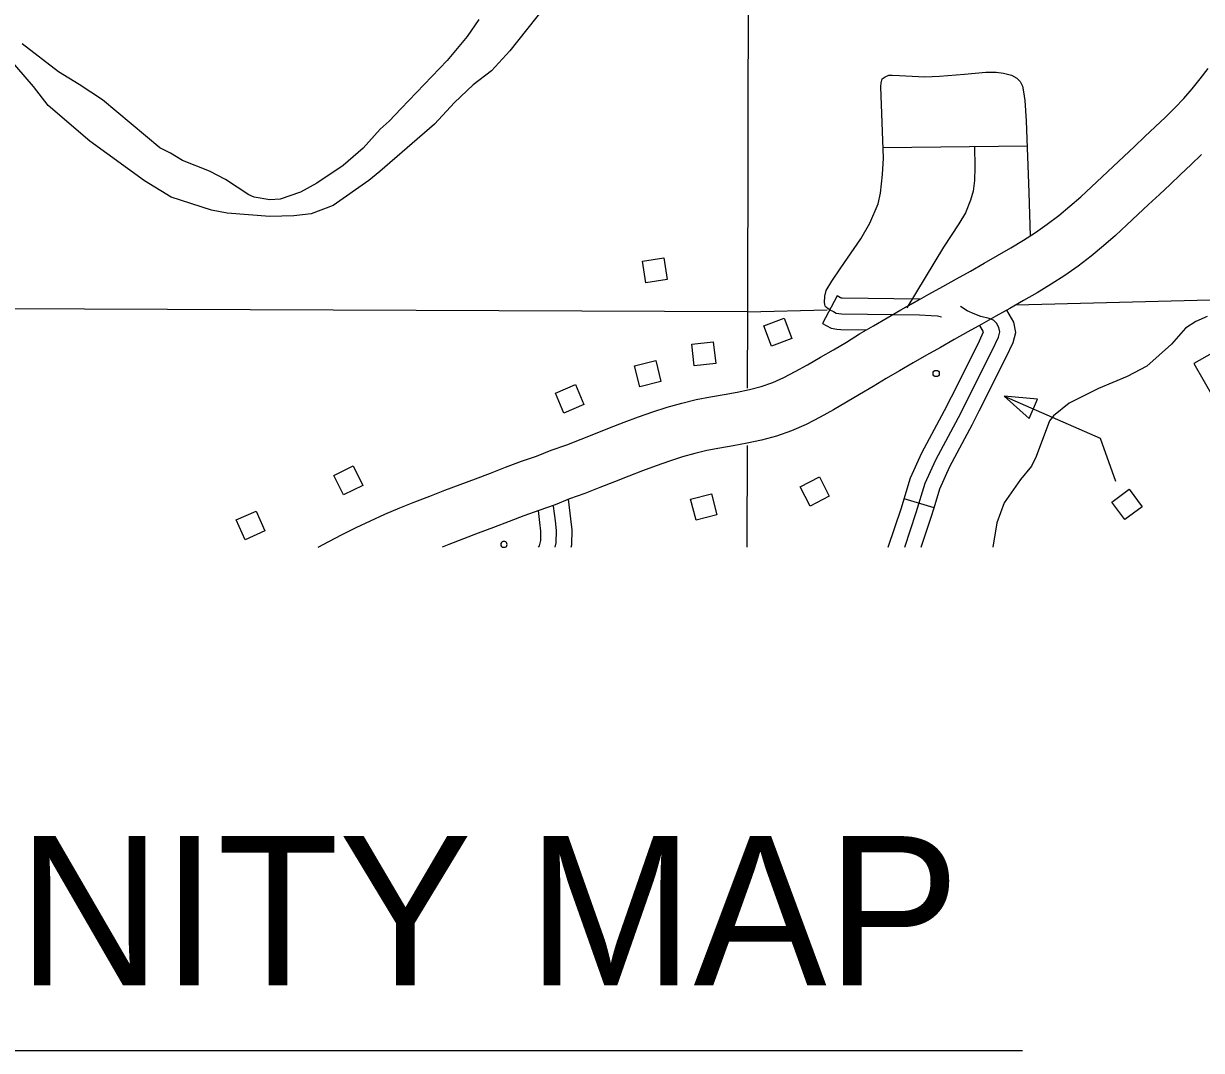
# Model space of a CAD drawing. Extents: x 1370130 to 1380143, y 377636 to 380256.
# Drawn here: x 1377311.5 to 1377470.1, y 378762.9 to 378901.1 of the extents above; entities that cross this region are included whole.
import ezdxf

# ---------------------------------------------------------------- set-up
doc = ezdxf.new("R2010")
doc.units = 0
for name, color, linetype in [('Level 10', 7, 'Continuous'), ('Level 31', 7, 'Continuous'), ('Level 33', 7, 'Continuous'), ('Level 35', 7, 'Continuous'), ('Level 45', 7, 'Continuous'), ('Level 5', 7, 'Continuous'), ('Level 56', 7, 'Continuous'), ('Level 6', 7, 'Continuous'), ('R_Draft', 7, 'Continuous')]:
    doc.layers.add(name, color=color, linetype=linetype)

msp = doc.modelspace()

# ---------------------------------------------------------------- linework, layer by layer
at = {"layer": 'Level 10'}
for points in [[(1377351.19, 378830.61), (1377352.59, 378831.35), (1377354.42, 378832.3), (1377356.29, 378833.24), (1377358.2, 378834.15), (1377360.15, 378835.02), (1377362.17, 378835.88), (1377364.19, 378836.69), (1377366.19, 378837.47), (1377368.21, 378838.26), (1377370.27, 378839.05), (1377372.34, 378839.8), (1377374.36, 378840.56), (1377376.41, 378841.37), (1377378.56, 378842.15), (1377380.58, 378842.84), (1377382.54, 378843.67), (1377384.67, 378844.39), (1377386.56, 378845.13), (1377388.5, 378845.89), (1377390.41, 378846.65), (1377392.35, 378847.42), (1377394.31, 378848.14), (1377396.23, 378848.81), (1377398.15, 378849.44), (1377400.11, 378850), (1377402.07, 378850.46), (1377403.99, 378850.82), (1377405.83, 378851.14), (1377407.58, 378851.45), (1377409.24, 378851.81), (1377410.83, 378852.24), (1377412.37, 378852.77), (1377413.86, 378853.42), (1377415.41, 378854.23), (1377417.07, 378855.16), (1377418.78, 378856.15), (1377420.54, 378857.18), (1377422.29, 378858.2), (1377424.04, 378859.3), (1377425.93, 378860.39), (1377427.77, 378861.46), (1377429.63, 378862.53), (1377431.49, 378863.58), (1377433.37, 378864.64), (1377435.27, 378865.69), (1377437.13, 378866.72), (1377438.98, 378867.76), (1377440.82, 378868.81), (1377442.65, 378869.86), (1377444.43, 378870.88), (1377446.13, 378871.91), (1377447.76, 378872.97), (1377449.34, 378874.09), (1377450.89, 378875.26), (1377452.38, 378876.49), (1377453.83, 378877.77), (1377455.28, 378879.09), (1377456.73, 378880.46), (1377458.19, 378881.83), (1377459.64, 378883.2), (1377461.08, 378884.54), (1377462.49, 378885.87), (1377463.88, 378887.18), (1377465.23, 378888.47), (1377466.52, 378889.73), (1377467.71, 378890.99), (1377468.85, 378892.3), (1377469.94, 378893.66), (1377471, 378895.05)], [(1377470.1, 378883.44), (1377468.7, 378882.1), (1377467.29, 378880.77), (1377465.87, 378879.43), (1377464.43, 378878.09), (1377462.98, 378876.73), (1377461.52, 378875.36), (1377460.05, 378873.97), (1377458.51, 378872.56), (1377456.91, 378871.15), (1377455.23, 378869.77), (1377453.48, 378868.44), (1377451.69, 378867.18), (1377449.85, 378865.98), (1377447.99, 378864.85), (1377446.13, 378863.78), (1377444.28, 378862.73), (1377442.43, 378861.67), (1377440.54, 378860.61), (1377438.65, 378859.56), (1377436.79, 378858.53), (1377434.94, 378857.49), (1377433.09, 378856.44), (1377431.26, 378855.39), (1377429.43, 378854.33), (1377427.66, 378853.31), (1377425.91, 378852.21), (1377424.07, 378851.14), (1377422.3, 378850.1), (1377420.53, 378849.08), (1377418.75, 378848.08), (1377416.89, 378847.1), (1377414.91, 378846.24), (1377412.88, 378845.55), (1377410.88, 378845), (1377408.92, 378844.58), (1377407.04, 378844.25), (1377405.24, 378843.94), (1377403.52, 378843.61), (1377401.87, 378843.22), (1377400.2, 378842.75), (1377398.47, 378842.18), (1377396.67, 378841.55), (1377394.85, 378840.88), (1377392.99, 378840.14), (1377391.07, 378839.38), (1377389.11, 378838.62), (1377387.07, 378837.81), (1377385.03, 378837.12), (1377383.08, 378836.3), (1377380.9, 378835.55), (1377378.88, 378834.82), (1377376.87, 378834.03), (1377374.78, 378833.24), (1377372.71, 378832.49), (1377370.73, 378831.73), (1377368.74, 378830.95), (1377367.87, 378830.61)]]:
    msp.add_lwpolyline(points, dxfattribs=at)
at = {"layer": 'Level 31'}
for p in [(1377421.03, 378864.41), (1377419.08, 378860.69)]:
    msp.add_line(p, (1377419.08, 378860.69), dxfattribs=at)
for points in [[(1377425, 378859.86), (1377425.93, 378860.39), (1377427.77, 378861.46), (1377429.63, 378862.53), (1377432.18, 378863.97), (1377421.72, 378864.1), (1377421.61, 378864.11), (1377421.49, 378864.16), (1377421.03, 378864.41)], [(1377420.06, 378862.55), (1377420.54, 378862.3), (1377420.93, 378862.1), (1377421.29, 378862.03), (1377421.62, 378862), (1377432.13, 378861.87), (1377433.71, 378861.8), (1377434.57, 378861.74), (1377435.08, 378861.59)], [(1377419.08, 378860.69), (1377419.58, 378860.43), (1377420.24, 378860.09), (1377421, 378859.94), (1377421.52, 378859.9), (1377425, 378859.86)]]:
    msp.add_lwpolyline(points, dxfattribs=at)
at = {"layer": 'Level 33'}
for points in [[(1377420.06, 378862.55), (1377419.85, 378862.66), (1377419.6, 378862.84), (1377419.45, 378863.05), (1377419.37, 378863.3), (1377419.35, 378863.54), (1377419.39, 378864.37), (1377419.55, 378865.16), (1377420.31, 378866.4), (1377421.52, 378868.21), (1377424.22, 378872.12), (1377425.43, 378874.23), (1377426.58, 378876.83), (1377426.88, 378878.24), (1377427.17, 378880.78), (1377427.27, 378882.95), (1377426.91, 378892.55), (1377426.96, 378893.1), (1377427.12, 378893.62), (1377427.52, 378893.92), (1377428.01, 378894.12), (1377428.44, 378894.15), (1377429.46, 378894.08), (1377432.84, 378893.92), (1377434.81, 378893.99), (1377438.19, 378894.28), (1377441.05, 378894.54), (1377442.47, 378894.54), (1377443.45, 378894.38), (1377444.5, 378894.12), (1377445.23, 378893.72), (1377445.69, 378893.26), (1377445.98, 378892.67), (1377446.15, 378891.91), (1377446.31, 378890.73), (1377446.51, 378888), (1377446.87, 378878.34), (1377447.02, 378872.44)], [(1377427.22, 378884.41), (1377446.63, 378884.61)], [(1377439.53, 378884.54), (1377439.57, 378881.73), (1377439.53, 378879.95), (1377439.35, 378878.52), (1377439, 378877.32), (1377438.33, 378875.59), (1377437.44, 378874.12), (1377435.35, 378870.96), (1377430.44, 378862.81)]]:
    msp.add_lwpolyline(points, dxfattribs=at)
at = {"layer": 'Level 35'}
for points in [[(1377381.62, 378903.27), (1377376.99, 378897.39), (1377374.51, 378894.7), (1377372.02, 378892.85), (1377369.54, 378890.47), (1377366.82, 378887.55), (1377359.48, 378881.17), (1377357.99, 378879.96), (1377353.19, 378876.6), (1377350.24, 378875.48), (1377347.88, 378875.2), (1377344.66, 378875.11), (1377338.92, 378875.55), (1377336.8, 378875.98), (1377331.4, 378877.72), (1377327.79, 378879.92), (1377320.43, 378885.26), (1377314.82, 378890.05), (1377312.83, 378892.62), (1377308.06, 378898.13)], [(1377372.8, 378901.63), (1377371.25, 378899.32), (1377368.53, 378896.12), (1377362.34, 378889.65)], [(1377362.34, 378889.65), (1377360.75, 378887.93), (1377359.53, 378886.87), (1377357.25, 378884.32), (1377354.52, 378881.96), (1377350.97, 378879.59), (1377348.77, 378878.39), (1377346.04, 378877.46), (1377344.64, 378877.35), (1377342.55, 378877.73), (1377341.82, 378878.02), (1377338.71, 378880.09), (1377336.55, 378881.19), (1377332.9, 378882.63), (1377331.31, 378883.64), (1377329.86, 378884.34), (1377322.14, 378890.8), (1377319.01, 378892.89), (1377316.19, 378894.57), (1377311.31, 378898.37)], [(1377470.85, 378861.65), (1377469.34, 378860.97), (1377467.96, 378860.07), (1377466.04, 378857.9), (1377462.75, 378854.94), (1377460.08, 378853.56), (1377456.21, 378851.94), (1377452.29, 378849.98), (1377450.16, 378848.28), (1377449.64, 378847.62), (1377447.83, 378842.78), (1377447.21, 378841.51), (1377445.73, 378839.71), (1377443.54, 378836.58), (1377442.56, 378833.89), (1377442.01, 378830.61)]]:
    msp.add_lwpolyline(points, dxfattribs=at)
at = {"layer": 'Level 45'}
msp.add_line((1377434.09, 378835.88), (1377430.08, 378837.12), dxfattribs=at)
for points in [[(1377430.14, 378830.61), (1377431.7, 378835.26), (1377432.91, 378839.19), (1377434.35, 378842.37), (1377437.37, 378848.04), (1377441.92, 378857.07), (1377442.75, 378858.88), (1377442.94, 378859.56), (1377442.83, 378860.17), (1377442.49, 378860.77), (1377442.11, 378861.15), (1377441.5, 378861.38), (1377440.37, 378861.64), (1377439.58, 378861.94), (1377438.56, 378862.4), (1377437.63, 378863)], [(1377440.17, 378848.93), (1377443.81, 378856.16), (1377444.73, 378858.16), (1377445.09, 378859.47), (1377444.83, 378860.89), (1377443.91, 378862.52)], [(1377436.42, 378850.82), (1377440.03, 378857.98), (1377440.75, 378859.57), (1377440.26, 378860.45)], [(1377430.08, 378837.12), (1377430.94, 378839.94), (1377432.46, 378843.3), (1377435.5, 378849), (1377436.42, 378850.82)], [(1377434.09, 378835.88), (1377434.88, 378838.45), (1377436.23, 378841.44), (1377439.23, 378847.07), (1377440.17, 378848.93)], [(1377385.24, 378830.61), (1377385.32, 378830.91), (1377385.36, 378832.92), (1377385.2, 378834.39), (1377384.87, 378837.07)], [(1377427.93, 378830.61), (1377429.7, 378835.91), (1377430.08, 378837.12)], [(1377380.82, 378830.61), (1377380.95, 378830.78), (1377381.13, 378831.49), (1377381.16, 378832.73), (1377381.02, 378833.9), (1377380.82, 378835.53)], [(1377383.07, 378830.61), (1377383.22, 378831.2), (1377383.26, 378832.82), (1377383.11, 378834.14), (1377382.87, 378836.13)], [(1377432.36, 378830.61), (1377433.7, 378834.62), (1377434.09, 378835.88)]]:
    msp.add_lwpolyline(points, dxfattribs=at)
at = {"layer": 'Level 5'}
for points in [[(1377408.97, 378862.26), (1377297.35, 378862.74)], [(1377408.97, 378862.26), (1377408.94, 378851.99)], [(1377408.91, 378844.28), (1377408.87, 378830.61)]]:
    msp.add_lwpolyline(points, dxfattribs=at)
at = {"layer": 'Level 56'}
msp.add_line((1377375.94, 378830.61), (1377376.41, 378830.61), dxfattribs=at)
for points in [[(1377516.57, 378866.55), (1377504.95, 378875.55), (1377469.07, 378855.33), (1377473.25, 378848.06)], [(1377443.54, 378850.92), (1377456.45, 378845.28), (1377458.51, 378839.48)]]:
    msp.add_lwpolyline(points, dxfattribs=at)
for points in [[(1377394.84, 378869.08), (1377397.71, 378869.53), (1377398.17, 378866.64), (1377395.29, 378866.19)], [(1377412.21, 378857.66), (1377411.19, 378860.4), (1377413.93, 378861.41), (1377414.95, 378858.68)], [(1377404.69, 378855.33), (1377401.79, 378855.02), (1377401.48, 378857.93), (1377404.37, 378858.24)], [(1377396.61, 378855.71), (1377397.32, 378852.88), (1377394.48, 378852.17), (1377393.77, 378855)], [(1377385.8, 378852.47), (1377386.94, 378849.78), (1377384.24, 378848.65), (1377383.11, 378851.33)], [(1377446.89, 378847.9), (1377448.03, 378850.52), (1377443.54, 378850.92)], [(1377357.19, 378838.91), (1377354.58, 378837.62), (1377353.28, 378840.24), (1377355.9, 378841.53)], [(1377419.99, 378837.44), (1377417.4, 378836.12), (1377416.07, 378838.73), (1377418.67, 378840.05)], [(1377462.1, 378836.04), (1377459.76, 378834.31), (1377458.01, 378836.65), (1377460.35, 378838.39)], [(1377404.13, 378837.77), (1377404.86, 378834.95), (1377402.04, 378834.21), (1377401.3, 378837.04)], [(1377344, 378832.78), (1377341.34, 378831.6), (1377340.15, 378834.27), (1377342.82, 378835.45)]]:
    msp.add_lwpolyline(points, close=True, dxfattribs=at)
msp.add_circle((1377434.38, 378853.97), 0.42, dxfattribs=at)
msp.add_arc((1377376.18, 378830.96), 0.42, 303.8071, 236.1929, dxfattribs=at)
at = {"layer": 'Level 6'}
for points in [[(1377409.18, 378975.78), (1377408.97, 378862.26), (1377419.72, 378862.54)], [(1377445.12, 378863.2), (1377495.67, 378864.51)]]:
    msp.add_lwpolyline(points, dxfattribs=at)
at = {"layer": 'R_Draft'}
msp.add_line((1377251.23, 378762.85), (1377446, 378762.85), dxfattribs=at)

# ---------------------------------------------------------------- texts
msp.add_text('VICINITY MAP', height=20.0873, dxfattribs=at).set_placement((1377258.45, 378771.62))

doc.saveas('drawing.dxf')
